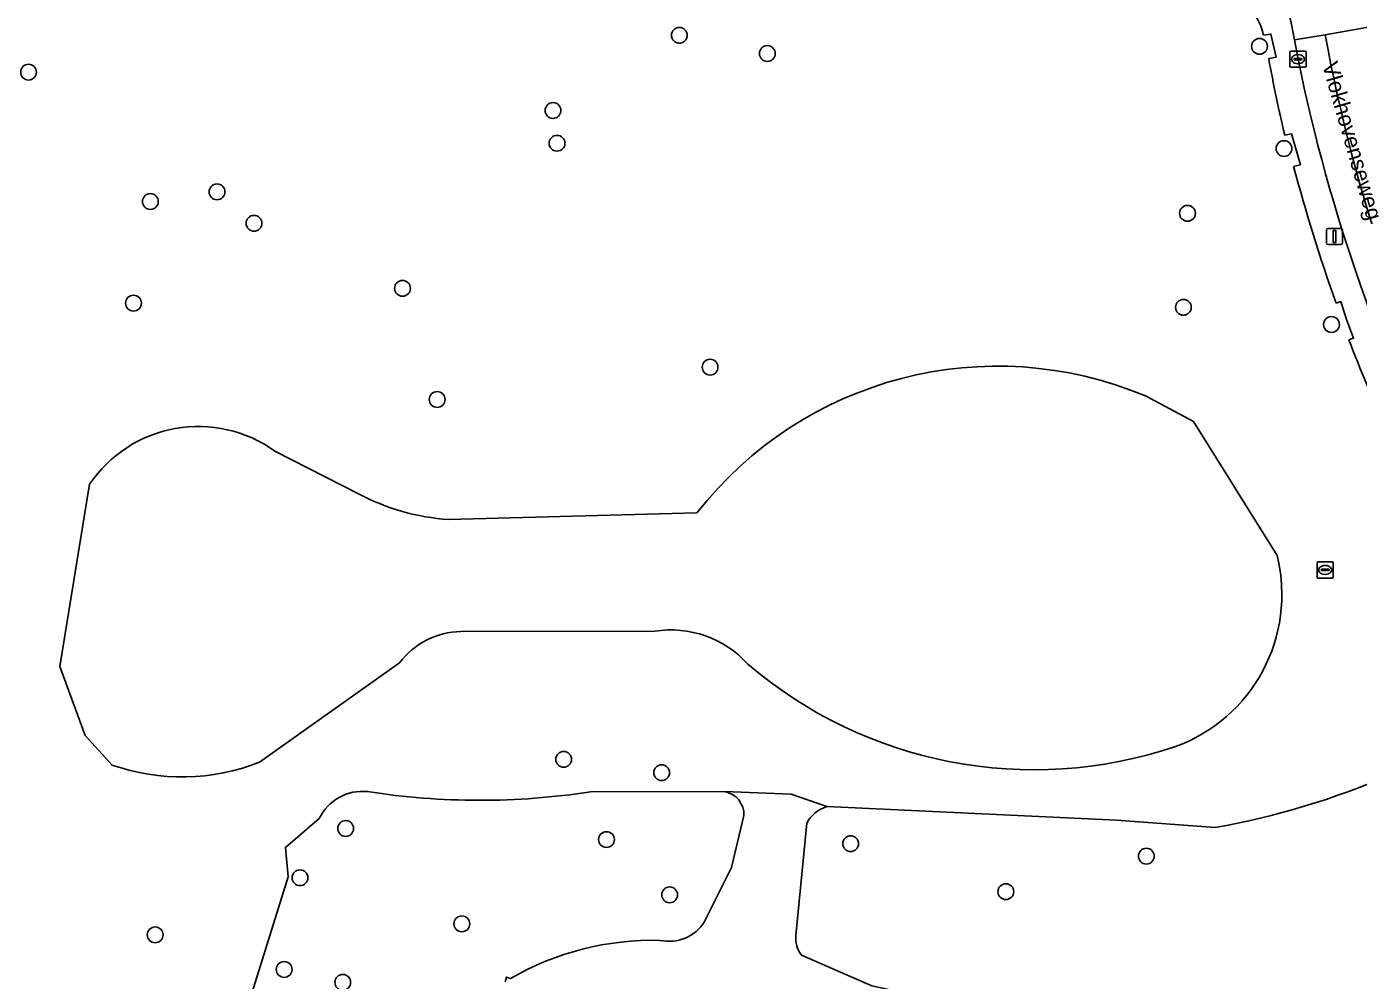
# Model space of a CAD drawing. Extents: x 161354 to 162026, y 386504 to 387460.
# Drawn here: x 161673.1 to 161755.5, y 387216.1 to 387275.1 of the extents above; entities that cross this region are included whole.
import ezdxf

# ---------------------------------------------------------------- set-up
doc = ezdxf.new("R2010")
doc.units = 0
for name, color, linetype in [('IMGEO_Boom', 7, 'Continuous'), ('IMGEO_Groenvoorziening', 7, 'Continuous'), ('IMGEO_Kolk', 7, 'Continuous'), ('IMGEO_Lichtmast', 7, 'Continuous'), ('IMGEO_Meer_plas_ven_vijver', 7, 'Continuous'), ('IMGEO_Openbare_ruimte_label', 7, 'Continuous'), ('IMGEO_Rijbaan_lokaal_gesloten', 7, 'Continuous'), ('IMGEO_Rijbaan_lokaal_open', 7, 'Continuous'), ('IMGEO_Rioolput', 7, 'Continuous'), ('IMGEO_Voetpad_open', 7, 'Continuous')]:
    doc.layers.add(name, color=color, linetype=linetype)

msp = doc.modelspace()

# ---------------------------------------------------------------- linework, layer by layer
at = {"layer": 'IMGEO_Boom'}
for centre in [(161713.498, 387274.561), (161749.399, 387273.879), (161718.948, 387273.438), (161673.234, 387272.284), (161705.68, 387269.907), (161705.933, 387267.882), (161750.91, 387267.553), (161684.896, 387264.874), (161680.772, 387264.275), (161687.184, 387262.932), (161744.943, 387263.55), (161696.372, 387258.904), (161679.724, 387257.99), (161744.688, 387257.728), (161753.85, 387256.665), (161715.402, 387254.026), (161698.517, 387252.029), (161706.34, 387229.76), (161712.405, 387228.936), (161692.855, 387225.48), (161708.991, 387224.797), (161724.103, 387224.546), (161742.394, 387223.774), (161690.03, 387222.436), (161733.698, 387221.572), (161712.898, 387221.38), (161700.041, 387219.586), (161681.071, 387218.9), (161689.048, 387216.762), (161692.673, 387215.96)]:
    msp.add_circle(centre, 0.489, dxfattribs=at)
at = {"layer": 'IMGEO_Groenvoorziening'}
for points in [[(161749.967, 387273.117), (161750.428, 387273.216), (161750.102, 387274.639), (161749.653, 387274.569)], [(161751.507, 387266.454), (161751.927, 387266.549), (161751.379, 387268.473), (161750.96, 387268.389)], [(161754.93, 387255.712), (161755.218, 387255.82), (161754.798, 387256.92), (161754.418, 387258.084), (161754.137, 387257.985)], [(161742.341, 387252.244), (161745.308, 387250.672), (161750.484, 387242.366)], [(161688.47, 387248.833), (161693.695, 387246.172)], [(161678.396, 387229.41), (161676.735, 387231.231), (161675.172, 387235.515), (161677.008, 387246.781)], [(161699.221, 387244.603), (161714.587, 387245.012)], [(161711.983, 387237.695), (161699.982, 387237.665)], [(161696.187, 387235.736), (161687.524, 387229.579)], [(161716.293, 387227.773), (161708.012, 387227.757)], [(161708.012, 387227.757), (161716.293, 387227.773), (161720.423, 387227.602), (161722.631, 387226.841), (161740.545, 387225.991), (161746.656, 387225.539)], [(161722.631, 387226.841), (161720.423, 387227.602), (161716.293, 387227.773)], [(161715.065, 387219.723), (161716.725, 387223.077), (161717.499, 387226.282)], [(161717.499, 387226.282), (161716.725, 387223.077), (161715.065, 387219.723)], [(161746.656, 387225.539), (161740.545, 387225.991), (161722.631, 387226.841)], [(161647.032, 387212.072), (161646.977, 387208.937), (161646.982, 387208.698), (161647.059, 387208.676), (161649.972, 387207.888), (161649.903, 387206.345), (161683.912, 387205.252), (161689.303, 387222.497), (161689.121, 387224.308), (161691.224, 387226.104)], [(161691.224, 387226.104), (161689.121, 387224.308), (161689.303, 387222.497), (161683.912, 387205.252), (161682.511, 387200.77), (161690.155, 387201.076)], [(161721.386, 387225.822), (161720.702, 387218.867)], [(161720.702, 387218.867), (161721.386, 387225.822)], [(161721.049, 387217.645), (161725.404, 387215.739), (161730.866, 387214.548)], [(161730.866, 387214.548), (161725.404, 387215.739), (161721.049, 387217.645)], [(161702.714, 387216.004), (161702.814, 387216.287), (161703.05, 387216.203)], [(161703.05, 387216.203), (161702.814, 387216.287), (161702.714, 387216.004)]]:
    msp.add_lwpolyline(points, dxfattribs=at)
for centre, radius, start, end in [((161745.819, 387273.666), 3.939, 13.25588, 87.92228), ((161834.961, 387288.5), 86.375, 190.25862, 193.46372), ((161855.357, 387294.061), 107.457, 194.88703, 199.61675), ((161856.272, 387294.883), 108.649, 201.13235, 207.39184), ((161733.189, 387230.495), 23.596, 67.17815, 142.03199), ((161683.735, 387242.242), 8.116, 54.30941, 145.99045), ((161700.124, 387258.298), 13.725, 242.06981, 266.22847), ((161740.771, 387239.954), 10.008, 289.70112, 13.94653), ((161712.959, 387231.315), 6.454, 42.30314, 98.70008), ((161700.05, 387232.834), 4.831, 90.80359, 143.08491), ((161735.46, 387256.387), 27.275, 229.4623, 288.56685), ((161682.732, 387241.789), 13.116, 250.69443, 291.42692), ((161737.955, 387274.007), 49.243, 280.17699, 293.36705), ((161737.955, 387274.007), 49.243, 280.17699, 293.36705), ((161693.884, 387224.835), 2.948, 83.7376, 154.49878), ((161693.884, 387224.835), 2.948, 83.7376, 154.49878), ((161701.135, 387272.111), 44.884, 261.11989, 278.81371), ((161701.135, 387272.111), 44.884, 261.11989, 278.81371), ((161716.023, 387226.321), 1.476, 358.46743, 79.46811), ((161716.023, 387226.321), 1.476, 358.46743, 79.46811), ((161723.264, 387224.798), 2.139, 107.20624, 151.39261), ((161723.264, 387224.798), 2.139, 107.20624, 151.39261), ((161712.853, 387221.113), 2.612, 257.80751, 327.86721), ((161712.853, 387221.113), 2.612, 257.80751, 327.86721), ((161722.526, 387218.725), 1.829, 175.5362, 216.16873), ((161722.526, 387218.725), 1.829, 175.5362, 216.16873), ((161711.858, 387200.958), 17.607, 88.55852, 120.01763), ((161711.858, 387200.958), 17.607, 88.55852, 120.01763)]:
    msp.add_arc(centre, radius, start, end, dxfattribs=at)
at = {"layer": 'IMGEO_Kolk'}
for p, q in [((161751.278, 387272.659), (161751.278, 387273.511)), ((161751.353, 387273.585), (161752.205, 387273.585)), ((161751.766, 387273.365), (161751.791, 387273.365)), ((161752.279, 387273.511), (161752.279, 387272.659)), ((161752.205, 387272.585), (161751.353, 387272.585)), ((161751.537, 387273.079), (161751.537, 387273.091)), ((161751.975, 387273.042), (161751.577, 387273.042)), ((161751.58, 387273.128), (161751.978, 387273.128)), ((161751.789, 387272.805), (161751.764, 387272.805)), ((161752.021, 387273.091), (161752.021, 387273.079))]:
    msp.add_line(p, q, dxfattribs=at)
for points in [[(161751.278, 387272.659), (161751.278, 387273.511)], [(161751.353, 387273.585), (161752.205, 387273.585)], [(161752.279, 387273.511), (161752.279, 387272.659)], [(161752.205, 387272.585), (161751.353, 387272.585)]]:
    msp.add_lwpolyline(points, dxfattribs=at)
for centre, radius, start, end in [((161751.355, 387273.509), 0.0765, 91.55205, 178.44795), ((161751.355, 387273.509), 0.0765, 91.55205, 178.44795), ((161752.203, 387273.509), 0.0765, 1.55205, 88.44795), ((161752.203, 387273.509), 0.0765, 1.55205, 88.44795), ((161751.355, 387272.661), 0.0765, 181.55205, 268.44795), ((161751.355, 387272.661), 0.0765, 181.55205, 268.44795), ((161751.577, 387273.088), 0.0403, 85.87752, 175.75265), ((161751.574, 387273.078), 0.0366, 178.93798, 274.71019), ((161751.978, 387273.085), 0.043, 264.86636, 352.45326), ((161751.982, 387273.09), 0.0386, 1.73085, 96.63898), ((161752.203, 387272.661), 0.0765, 271.55205, 358.44795), ((161752.203, 387272.661), 0.0765, 271.55205, 358.44795)]:
    msp.add_arc(centre, radius, start, end, dxfattribs=at)
for centre, major_axis, ratio, start_param, end_param in [((161751.765, 387273.085), (-0.387, 0.002), 0.722429, 4.712389, 7.853982), ((161751.79, 387273.085), (-0.39, 0.002), 0.717154, 1.570796, 4.712389)]:
    msp.add_ellipse(centre, major_axis=major_axis, ratio=ratio, start_param=start_param, end_param=end_param, dxfattribs=at)
at = {"layer": 'IMGEO_Lichtmast'}
for p, q in [((161753.541, 387261.712), (161753.541, 387262.512)), ((161753.541, 387262.512), (161753.541, 387261.712)), ((161753.641, 387262.612), (161754.431, 387262.612)), ((161754.431, 387262.612), (161753.641, 387262.612)), ((161754.531, 387262.512), (161754.531, 387261.712)), ((161754.531, 387261.712), (161754.531, 387262.512)), ((161754.431, 387261.612), (161753.641, 387261.612)), ((161753.641, 387261.612), (161754.431, 387261.612))]:
    msp.add_line(p, q, dxfattribs=at)
msp.add_lwpolyline([(161753.961, 387262.487), (161754.111, 387262.487), (161754.111, 387261.737), (161753.961, 387261.737), (161753.961, 387262.487)], dxfattribs=at)
for centre, start, end in [((161753.641, 387262.512), 90, 180), ((161753.641, 387262.512), 90, 180), ((161754.431, 387262.512), 0, 90), ((161754.431, 387262.512), 360, 90), ((161753.641, 387261.712), 180, 270), ((161753.641, 387261.712), 180, 270), ((161754.431, 387261.712), 270, 0), ((161754.431, 387261.712), 270, 0)]:
    msp.add_arc(centre, 0.1, start, end, dxfattribs=at)
at = {"layer": 'IMGEO_Meer_plas_ven_vijver'}
for points in [[(161750.484, 387242.366), (161745.308, 387250.672), (161742.341, 387252.244)], [(161693.695, 387246.172), (161688.47, 387248.833)], [(161677.008, 387246.781), (161675.172, 387235.515), (161676.735, 387231.231), (161678.396, 387229.41)], [(161714.587, 387245.012), (161699.221, 387244.603)], [(161699.982, 387237.665), (161711.983, 387237.695)], [(161687.524, 387229.579), (161696.187, 387235.736)]]:
    msp.add_lwpolyline(points, dxfattribs=at)
for centre, radius, start, end in [((161733.189, 387230.495), 23.596, 67.17815, 142.03199), ((161683.735, 387242.242), 8.116, 54.30941, 145.99045), ((161700.124, 387258.298), 13.725, 242.06981, 266.22847), ((161740.771, 387239.954), 10.008, 289.70112, 13.94653), ((161712.959, 387231.315), 6.454, 42.30314, 98.70008), ((161700.05, 387232.834), 4.831, 90.80359, 143.08491), ((161735.46, 387256.387), 27.275, 229.4623, 288.56685), ((161682.732, 387241.789), 13.116, 250.69443, 291.42692)]:
    msp.add_arc(centre, radius, start, end, dxfattribs=at)
at = {"layer": 'IMGEO_Rijbaan_lokaal_gesloten'}
msp.add_lwpolyline([(161753.462, 387274.594), (161751.554, 387274.278), (161751.779, 387273.085)], dxfattribs=at)
for centre, radius, start, end in [((161850.191, 387292.243), 98.326, 190.3403, 207.88639), ((161857.223, 387294.692), 107.635, 191.58046, 207.11765)]:
    msp.add_arc(centre, radius, start, end, dxfattribs=at)
at = {"layer": 'IMGEO_Rijbaan_lokaal_open'}
for points in [[(161751.054, 387276.637), (161751.355, 387275.338), (161751.554, 387274.278), (161753.462, 387274.594), (161755.668, 387274.977), (161757.494, 387275.323), (161757.03, 387277.697), (161755.191, 387277.395)], [(161755.668, 387274.977), (161753.462, 387274.594)]]:
    msp.add_lwpolyline(points, dxfattribs=at)
msp.add_arc((161850.191, 387292.243), 98.326, 190.3403, 207.88639, dxfattribs=at)
at = {"layer": 'IMGEO_Rioolput'}
for p, q in [((161752.959, 387241.055), (161752.959, 387241.907)), ((161753.034, 387241.981), (161753.886, 387241.981)), ((161753.96, 387241.907), (161753.96, 387241.055)), ((161753.218, 387241.475), (161753.218, 387241.487)), ((161753.656, 387241.438), (161753.258, 387241.438)), ((161753.261, 387241.524), (161753.659, 387241.524)), ((161753.47, 387241.201), (161753.445, 387241.201)), ((161753.447, 387241.761), (161753.472, 387241.761)), ((161753.702, 387241.487), (161753.702, 387241.475)), ((161753.886, 387240.981), (161753.034, 387240.981))]:
    msp.add_line(p, q, dxfattribs=at)
for points in [[(161752.959, 387241.055), (161752.959, 387241.907)], [(161753.034, 387241.981), (161753.886, 387241.981)], [(161753.96, 387241.907), (161753.96, 387241.055)], [(161753.886, 387240.981), (161753.034, 387240.981)]]:
    msp.add_lwpolyline(points, dxfattribs=at)
for centre, radius, start, end in [((161753.036, 387241.905), 0.0765, 91.55205, 178.44795), ((161753.036, 387241.905), 0.0765, 91.55205, 178.44795), ((161753.884, 387241.905), 0.0765, 1.55205, 88.44795), ((161753.884, 387241.905), 0.0765, 1.55205, 88.44795), ((161753.036, 387241.057), 0.0765, 181.55205, 268.44795), ((161753.036, 387241.057), 0.0765, 181.55205, 268.44795), ((161753.258, 387241.484), 0.0403, 85.87752, 175.75265), ((161753.255, 387241.474), 0.0366, 178.93798, 274.71019), ((161753.659, 387241.481), 0.043, 264.86636, 352.45326), ((161753.663, 387241.486), 0.0386, 1.73085, 96.63898), ((161753.884, 387241.057), 0.0765, 271.55205, 358.44795), ((161753.884, 387241.057), 0.0765, 271.55205, 358.44795)]:
    msp.add_arc(centre, radius, start, end, dxfattribs=at)
for centre, major_axis, ratio, start_param, end_param in [((161753.446, 387241.481), (-0.387, 0.002), 0.722429, 4.712389, 7.853982), ((161753.471, 387241.481), (-0.39, 0.002), 0.717154, 1.570796, 4.712389)]:
    msp.add_ellipse(centre, major_axis=major_axis, ratio=ratio, start_param=start_param, end_param=end_param, dxfattribs=at)
at = {"layer": 'IMGEO_Voetpad_open'}
for points in [[(161751.779, 387273.085), (161751.554, 387274.278), (161751.355, 387275.338), (161751.054, 387276.637)], [(161749.653, 387274.569), (161750.102, 387274.639), (161750.428, 387273.216), (161749.967, 387273.117)], [(161750.96, 387268.389), (161751.379, 387268.473), (161751.927, 387266.549), (161751.507, 387266.454)], [(161754.137, 387257.985), (161754.418, 387258.084), (161754.798, 387256.92), (161755.218, 387255.82), (161754.93, 387255.712)]]:
    msp.add_lwpolyline(points, dxfattribs=at)
for centre, radius, start, end in [((161745.819, 387273.666), 3.939, 13.25588, 87.92228), ((161834.961, 387288.5), 86.375, 190.25862, 193.46372), ((161857.223, 387294.692), 107.635, 191.58046, 207.11765), ((161855.357, 387294.061), 107.457, 194.88703, 199.61675), ((161856.272, 387294.883), 108.649, 201.13235, 207.39184)]:
    msp.add_arc(centre, radius, start, end, dxfattribs=at)

# ---------------------------------------------------------------- texts
at = {"layer": 'IMGEO_Openbare_ruimte_label'}
msp.add_text('Vlokhovenseweg', height=1, rotation=286.1342, dxfattribs=at).set_placement((161753.254, 387272.753))

doc.saveas('drawing.dxf')
